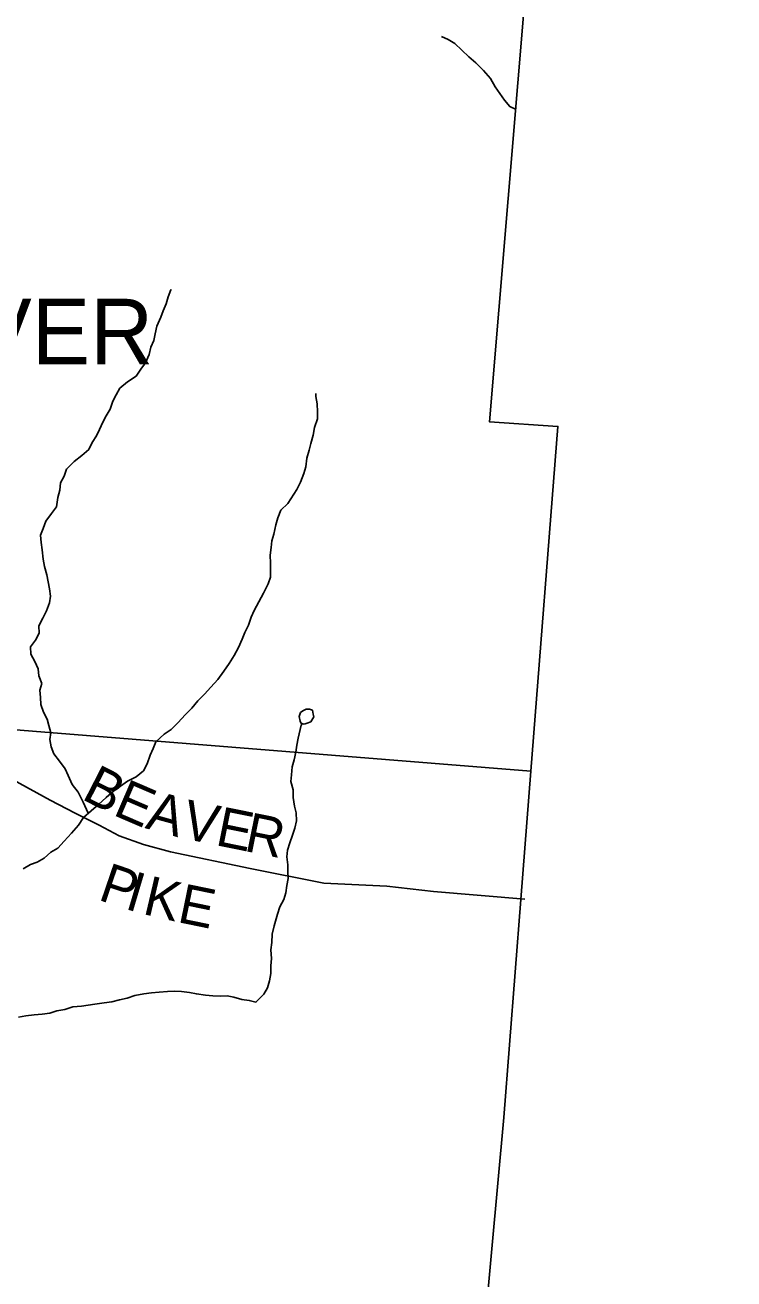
# Model space of a CAD drawing. Extents: x 1578669 to 1989827, y 208020 to 553079.
# Drawn here: x 1879728 to 1885146, y 370777 to 380354 of the extents above; entities that cross this region are included whole.
import ezdxf

# ---------------------------------------------------------------- set-up
doc = ezdxf.new("R2010")
doc.units = 0
for name, color, linetype in [('GM_X_Adjacent_County', 7, 'Continuous'), ('GM_X_Corporation_Text', 7, 'Continuous'), ('GM_X_County', 7, 'Continuous'), ('GM_X_County_Road', 7, 'Continuous'), ('GM_X_County_Road_Text', 7, 'Continuous'), ('GM_X_Minor_Lake', 7, 'Continuous'), ('GM_X_Minor_River', 7, 'Continuous'), ('GM_X_Township', 7, 'Continuous')]:
    doc.layers.add(name, color=color, linetype=linetype)

msp = doc.modelspace()

# ---------------------------------------------------------------- linework, layer by layer
at = {"layer": 'GM_X_Adjacent_County'}
msp.add_lwpolyline([(1882063.5, 357591.4), (1882646.6, 364366.3), (1882903.9, 367025.5), (1883061, 368443.8), (1883386.1, 372009.9), (1883517, 373676.5), (1883593.9, 374654.2), (1883801, 377289.1), (1883278, 377323.1), (1883996.8, 385917.2), (1884651.9, 393499.6), (1884660.5, 393563.8), (1885145.9, 398933.8)], dxfattribs=at)
at = {"layer": 'GM_X_County'}
msp.add_lwpolyline([(1885145.9, 398933.8), (1884660.5, 393563.8), (1884651.9, 393499.6), (1883996.8, 385917.2), (1883278, 377323.1), (1883801, 377289.1), (1883593.9, 374654.2), (1883517, 373676.5), (1883386.1, 372009.9), (1883061, 368443.8), (1882903.9, 367025.5), (1882646.6, 364366.3), (1882063.5, 357591.4)], dxfattribs=at)
at = {"layer": 'GM_X_County_Road'}
msp.add_lwpolyline([(1877587.1, 375095.2), (1877908.4, 375088), (1878251.8, 375085.1), (1878455.3, 375080.1), (1878553.4, 375075.7), (1878671.5, 375051.3), (1878833.7, 375000.6), (1879141.8, 374845.1), (1879637.9, 374588.9), (1879919.9, 374433.6), (1880110, 374334.7), (1880294, 374243.9), (1880448, 374161.2), (1880634.2, 374096.4), (1880840.4, 374039.5), (1881449.1, 373911.1), (1882011.7, 373798.9), (1882493.1, 373776.6), (1882849.7, 373735.3), (1883548.7, 373677.5)], dxfattribs=at)
at = {"layer": 'GM_X_Minor_Lake'}
for points in [[(1881861, 375015), (1881883, 375023.1), (1881911, 375033.1), (1881934.9, 375069.2), (1881930.8, 375091.3), (1881924.8, 375121.3), (1881902.8, 375129.3), (1881876.8, 375129.2), (1881850.8, 375117.2), (1881832.8, 375103.1), (1881822.9, 375073), (1881829.7, 375038)], [(1881829.7, 375038), (1881838.9, 375020.2), (1881843, 375018.8), (1881861, 375015)]]:
    msp.add_lwpolyline(points, dxfattribs=at)
at = {"layer": 'GM_X_Minor_River'}
for points in [[(1882911.2, 380267.2), (1882961.3, 380243.3), (1883013.3, 380213.3), (1883067.4, 380163.3), (1883119.5, 380111.3), (1883173.5, 380065.4), (1883231.6, 380007.4), (1883285.7, 379945.4), (1883321.9, 379883.4), (1883356, 379831.3), (1883392.1, 379781.3), (1883432.1, 379731.3), (1883481.6, 379710.1)], [(1880211.4, 374333.4), (1880171.1, 374419.1), (1880134.9, 374495.1), (1880088.8, 374553.1), (1880056.7, 374623.2), (1880034.6, 374673.2), (1879990.5, 374731.2), (1879948.4, 374787.3), (1879926.3, 374841.3), (1879916.2, 374897.4), (1879924, 374949.5), (1879909.9, 375003.6), (1879895.8, 375053.6), (1879867.7, 375105.7), (1879849.6, 375165.7), (1879845.5, 375217.8), (1879841.4, 375273.9), (1879855.3, 375326), (1879833.2, 375384), (1879827, 375436.1), (1879802.9, 375494.2), (1879772.8, 375550.2), (1879768.7, 375606.3), (1879806.6, 375656.5), (1879836.5, 375708.6), (1879832.3, 375764.7), (1879864.2, 375824.8), (1879892.1, 375881), (1879915.9, 375941.1), (1879921.8, 375991.2), (1879915.7, 376049.3), (1879903.6, 376101.4), (1879893.5, 376155.4), (1879877.3, 376217.5), (1879865.2, 376275.6), (1879859.1, 376345.7), (1879850.9, 376401.8), (1879846.8, 376457.8), (1879866.7, 376510), (1879886.6, 376564.1), (1879930.4, 376622.3), (1879968.3, 376674.4), (1879978.1, 376746.5), (1879994, 376802.7), (1879999.9, 376858.8), (1880025.8, 376908.9), (1880045.6, 376963), (1880103.5, 377021.2), (1880161.4, 377065.4), (1880215.2, 377111.6), (1880241.1, 377165.7), (1880273, 377215.8), (1880296.9, 377266), (1880322.7, 377320.1), (1880348.6, 377370.2), (1880378.5, 377420.3), (1880398.4, 377480.5), (1880424.2, 377530.6), (1880452.1, 377580.7), (1880510, 377628.9), (1880575.9, 377673.1), (1880613.7, 377725.2), (1880647.6, 377775.4), (1880675.5, 377837.5), (1880689.3, 377893.6), (1880713.2, 377943.8), (1880723.1, 377995.9), (1880735, 378054), (1880766.8, 378122.1), (1880784.7, 378172.3), (1880806.6, 378224.4), (1880820.5, 378278.5), (1880842.3, 378332.6), (1880838.3, 378324.6)], [(1879712.4, 373909.4), (1879768.3, 373941.6), (1879820.2, 373959.7), (1879874.1, 373991.8), (1879926, 374038), (1879977.9, 374068.1), (1880027.8, 374120.3), (1880083.6, 374182.5), (1880137.5, 374242.7), (1880175.3, 374300.9), (1880233.2, 374353.1), (1880289.1, 374401.2), (1880346.9, 374453.4), (1880402.8, 374503.6), (1880510.6, 374579.9), (1880576.5, 374612.1), (1880634.3, 374658.3), (1880662.2, 374712.4), (1880684.1, 374776.5), (1880708, 374828.7), (1880727.8, 374878.8), (1880791.7, 374937), (1880843.6, 374973.2), (1880895.4, 375025.3), (1880953.3, 375087.5), (1881003.1, 375137.7), (1881049, 375191.9), (1881098.9, 375244.1), (1881146.7, 375296.2), (1881200.6, 375356.4), (1881246.4, 375418.6), (1881288.3, 375478.8), (1881326.1, 375538.9), (1881358, 375601.1), (1881387.8, 375663.2), (1881407.7, 375715.4), (1881435.6, 375771.5), (1881455.4, 375831.6), (1881479.3, 375881.8), (1881551, 376014.1), (1881584.8, 376086.3), (1881602.7, 376138.4), (1881604.6, 376188.5), (1881604.5, 376244.6), (1881602.4, 376304.7), (1881608.2, 376362.8), (1881614.1, 376414.9), (1881630, 376465), (1881643.8, 376537.1), (1881659.7, 376589.2), (1881681.6, 376649.4), (1881737.4, 376699.5), (1881805.2, 376807.8), (1881833, 376864), (1881858.9, 376930.1), (1881874.8, 376980.2), (1881880.6, 377046.4), (1881898.5, 377106.5), (1881912.4, 377158.6), (1881930.2, 377222.7), (1881940.1, 377280.8), (1881963.9, 377347), (1881963.8, 377401.1), (1881959.7, 377461.2), (1881949.6, 377517.2), (1881949.5, 377539.3)], [(1881800.5, 374337.8), (1881788.4, 374387.9), (1881776.3, 374454), (1881776.2, 374512), (1881760, 374576.1), (1881763.9, 374626.2), (1881769.8, 374688.3), (1881783.6, 374742.4), (1881797.5, 374800.6), (1881805.4, 374854.6), (1881815.3, 374906.8), (1881839.1, 375007), (1881846.1, 375018.2)], [(1879678.9, 372775.5), (1879734.8, 372785.6), (1879796.8, 372793.7), (1879858.7, 372799.8), (1879916.7, 372807.9), (1879970.6, 372824), (1880032.6, 372836.2), (1880092.5, 372854.3), (1880158.5, 372860.4), (1880210.4, 372868.5), (1880262.4, 372874.6), (1880332.3, 372884.8), (1880392.3, 372894.9), (1880450.2, 372909), (1880508.2, 372921.2), (1880568.1, 372941.3), (1880636, 372953.5), (1880694, 372961.6), (1880751.9, 372967.7), (1880815.9, 372971.8), (1880869.9, 372975.9), (1880923.9, 372972), (1880983.8, 372964.1), (1881037.8, 372954.2), (1881107.8, 372944.3), (1881161.8, 372938.4), (1881219.8, 372936.5), (1881271.8, 372938.5), (1881323.8, 372928.6), (1881385.8, 372910.7), (1881441.8, 372904.8), (1881491.8, 372890.9), (1881551.6, 372951.1), (1881581.5, 373001.2), (1881597.4, 373055.3), (1881607.3, 373109.4), (1881607.1, 373169.5), (1881611, 373225.6), (1881606.9, 373291.7), (1881614.7, 373347.8), (1881616.6, 373409.9), (1881632.5, 373474.1), (1881656.3, 373562.3), (1881676.1, 373620.4), (1881706, 373676.5), (1881719.9, 373726.6), (1881727.7, 373782.8), (1881739.6, 373836.9), (1881735.5, 373888.9), (1881735.4, 373941), (1881729.3, 374001.1), (1881733.2, 374051.2), (1881751, 374109.3), (1881772.9, 374165.5), (1881790.8, 374219.6), (1881802.6, 374275.7), (1881800.5, 374337.8)]]:
    msp.add_lwpolyline(points, dxfattribs=at)
at = {"layer": 'GM_X_Township'}
for points in [[(1871561.4, 394612.9), (1874740.5, 394325.9), (1880049.4, 393918.4), (1881841.9, 393780.3), (1884660.5, 393563.8), (1884651.9, 393499.6), (1883996.8, 385917.2), (1883278, 377323.1), (1883801, 377289.1), (1883593.9, 374654.2), (1878671.6, 375051.2), (1878251.8, 375085.1), (1878052.6, 375101.2), (1876893.3, 375218.5), (1876715.9, 375236.5), (1876310.3, 375277.5), (1875529.5, 375356.5), (1871843.3, 375729.6), (1870133.8, 375799.8), (1867393.3, 375912.3), (1863481, 376126.1), (1862026.2, 376219.4), (1860929.1, 376280.6), (1859031.2, 376400.1)], [(1871843.3, 375729.6), (1875529.5, 375356.5), (1876310.3, 375277.5), (1876715.9, 375236.5), (1876893.3, 375218.5), (1878052.6, 375101.2), (1878251.8, 375085.1), (1878671.6, 375051.2), (1883593.9, 374654.2), (1883517, 373676.5), (1883386.1, 372009.9), (1883061, 368443.8), (1882903.9, 367025.5), (1882646.6, 364366.3), (1882063.5, 357591.4)]]:
    msp.add_lwpolyline(points, dxfattribs=at)

# ---------------------------------------------------------------- texts
at = {"layer": 'GM_X_Corporation_Text'}
msp.add_text('BEAVER', height=500, rotation=0.00001, dxfattribs=at).set_placement((1877994.7, 377763.5))
at = {"layer": 'GM_X_County_Road_Text'}
for s, rotation, p in [('B', 332.82752, (1880151.2, 374446.8)), ('E', 336.74542, (1880390.6, 374324.8)), ('A', 344.57142, (1880639, 374221.4)), ('V', 348.36514, (1880914.6, 374146.1)), ('E', 348.56858, (1881174.3, 374092.6)), ('R', 348.57268, (1881394.3, 374048.1)), ('P', 341.13686, (1880277.4, 373676.2)), ('I', 343.46472, (1880481.5, 373606.8)), ('K', 346.81206, (1880617.7, 373566.9)), ('E', 348.40643, (1880883.5, 373504.7))]:
    msp.add_text(s, height=300, rotation=rotation, dxfattribs=at).set_placement(p)

doc.saveas('drawing.dxf')
